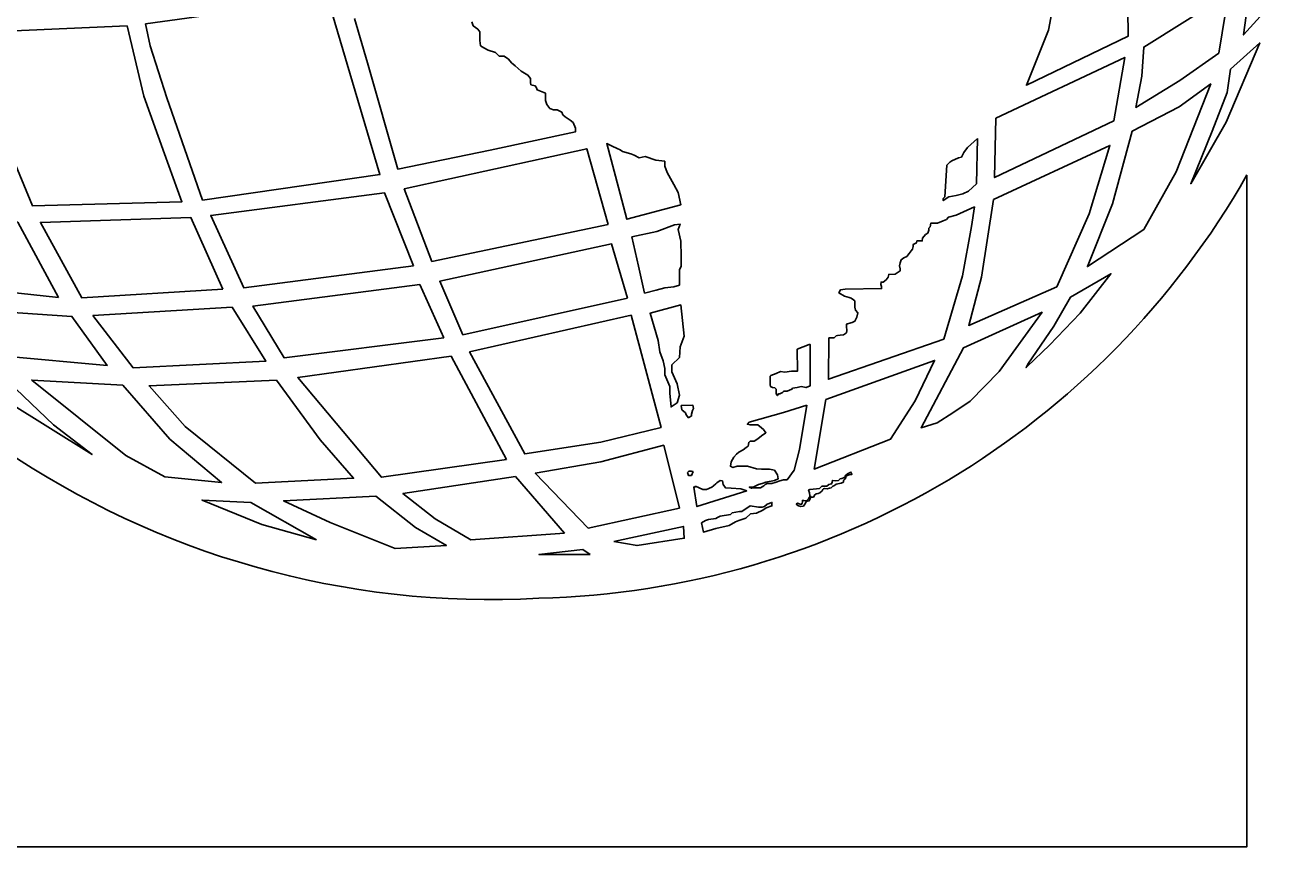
# Model space of a CAD drawing. Extents: x -11.4 to 84.1, y 11.1 to 59.
# Drawn here: x 34.9593 to 35.1858, y 30.2447 to 30.3919 of the extents above; entities that cross this region are included whole.
import ezdxf

# ---------------------------------------------------------------- set-up
doc = ezdxf.new("R2010")
doc.units = 0
doc.layers.add('SH_Data', color=7, linetype='Continuous')

msp = doc.modelspace()

# ---------------------------------------------------------------- linework, layer by layer
at = {"layer": 'SH_Data'}
for points in [[(35.185817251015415, 30.40675022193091), (35.179044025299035, 30.401035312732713), (35.177562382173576, 30.390155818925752), (35.18344662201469, 30.39675971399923), (35.185817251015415, 30.40675022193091)], [(35.15669238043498, 30.40463358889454), (35.143950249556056, 30.398368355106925), (35.14259560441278, 30.391044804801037), (35.138658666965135, 30.38113896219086), (35.15690404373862, 30.389944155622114), (35.15669238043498, 30.40463358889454)], [(35.1731174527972, 30.386896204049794), (35.17485309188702, 30.39752170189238), (35.1596556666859, 30.38799685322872), (35.15931700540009, 30.38274760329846), (35.15825868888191, 30.3771596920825), (35.1661325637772, 30.381985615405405), (35.1731174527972, 30.386896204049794)], [(34.98084250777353, 30.392145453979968), (34.98164682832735, 30.38820851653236), (34.98465244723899, 30.378895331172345), (34.99104467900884, 30.360565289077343), (35.02283650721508, 30.365137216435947), (35.01352332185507, 30.396675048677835), (34.98084250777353, 30.392145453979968)], [(35.01826457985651, 30.393119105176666), (35.020592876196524, 30.385160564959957), (35.02605378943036, 30.366110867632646), (35.04256352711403, 30.369497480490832), (35.05788795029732, 30.37279942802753), (35.05788795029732, 30.373434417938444), (35.057464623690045, 30.37445040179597), (35.056914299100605, 30.374873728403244), (35.056025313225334, 30.37550871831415), (35.055601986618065, 30.375847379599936), (35.05539032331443, 30.376313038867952), (35.0545860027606, 30.37673636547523), (35.05395101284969, 30.37673636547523), (35.05327369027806, 30.376948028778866), (35.05272336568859, 30.377710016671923), (35.05251170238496, 30.378387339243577), (35.05251170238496, 30.379699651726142), (35.05098772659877, 30.380334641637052), (35.05090306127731, 30.380673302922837), (35.050649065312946, 30.381011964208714), (35.049887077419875, 30.381223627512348), (35.0498024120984, 30.381646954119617), (35.0498024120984, 30.382324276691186), (35.049336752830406, 30.3829592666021), (35.04870176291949, 30.38329792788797), (35.04815143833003, 30.38363658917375), (35.04705078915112, 30.384610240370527), (35.046415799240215, 30.385160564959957), (35.04586547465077, 30.385795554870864), (35.04510348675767, 30.386345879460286), (35.04463782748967, 30.386345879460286), (35.0442145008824, 30.386345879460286), (35.043537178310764, 30.38702320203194), (35.042224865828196, 30.387446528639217), (35.041462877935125, 30.387869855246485), (35.04082788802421, 30.38820851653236), (35.04070089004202, 30.389182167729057), (35.04070089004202, 30.390706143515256), (35.04036222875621, 30.391171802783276), (35.039515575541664, 30.391806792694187), (35.039303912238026, 30.392484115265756)], [(34.94909301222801, 30.39053681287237), (34.95442692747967, 30.37428107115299), (34.960607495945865, 30.35950697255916), (34.987361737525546, 30.360268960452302), (34.98422912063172, 30.368820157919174), (34.98054617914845, 30.379191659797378), (34.97754056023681, 30.39176446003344), (34.94909301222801, 30.39053681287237)], [(35.175191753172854, 30.384017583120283), (35.174641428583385, 30.379868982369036), (35.17193213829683, 30.372884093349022), (35.16807986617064, 30.363486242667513), (35.174429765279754, 30.37453506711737), (35.18044100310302, 30.388716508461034), (35.175191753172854, 30.384017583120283)], [(35.133197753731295, 30.375212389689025), (35.13294375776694, 30.36458689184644), (35.15427941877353, 30.37474673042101), (35.15626905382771, 30.386134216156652), (35.133197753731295, 30.375212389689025)], [(35.15758136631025, 30.372884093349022), (35.154067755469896, 30.35988796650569), (35.1495804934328, 30.34862747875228), (35.1596556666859, 30.35527370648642), (35.16545524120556, 30.365645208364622), (35.17167814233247, 30.381392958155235), (35.166005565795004, 30.3772443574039), (35.15758136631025, 30.372884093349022)], [(35.076725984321, 30.359718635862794), (35.076260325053, 30.36191993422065), (35.07549833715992, 30.363359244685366), (35.074313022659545, 30.365518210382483), (35.07384736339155, 30.366618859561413), (35.07384736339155, 30.36750784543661), (35.0722387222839, 30.367719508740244), (35.0703760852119, 30.368396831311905), (35.06927543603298, 30.368142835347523), (35.06838645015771, 30.36860849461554), (35.067751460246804, 30.368820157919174), (35.06631214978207, 30.36924348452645), (35.065888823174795, 30.369582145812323), (35.065338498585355, 30.369793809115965), (35.06444951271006, 30.370217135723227), (35.063475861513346, 30.37068279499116), (35.06555016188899, 30.362808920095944), (35.06707413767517, 30.357136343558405), (35.076725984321, 30.359718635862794)], [(35.129895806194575, 30.371571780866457), (35.12811783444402, 30.370005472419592), (35.127440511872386, 30.369116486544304), (35.1270171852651, 30.36826983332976), (35.12646686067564, 30.368142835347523), (35.12528154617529, 30.367592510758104), (35.12494288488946, 30.367380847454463), (35.124392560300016, 30.36683052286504), (35.12405389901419, 30.361157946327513), (35.12375757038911, 30.360819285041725), (35.12375757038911, 30.360480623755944), (35.124731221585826, 30.361157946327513), (35.12604353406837, 30.361369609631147), (35.12722884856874, 30.361708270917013), (35.128244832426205, 30.36213159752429), (35.12968414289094, 30.363486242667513), (35.129895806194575, 30.371571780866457)], [(35.13273209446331, 30.360692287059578), (35.130615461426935, 30.34672250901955), (35.12832949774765, 30.338086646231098), (35.14407724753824, 30.344986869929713), (35.149876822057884, 30.35806766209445), (35.153602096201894, 30.37034413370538), (35.13273209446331, 30.360692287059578)], [(35.06372985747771, 30.356162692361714), (35.05987758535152, 30.36975147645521), (35.027196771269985, 30.362554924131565), (35.0321496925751, 30.349558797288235), (35.06372985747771, 30.356162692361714)], [(34.84914560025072, 30.24465846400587), (35.178155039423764, 30.24465846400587), (35.178155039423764, 30.36505255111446)], [(35.02884774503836, 30.34875447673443), (35.02364082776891, 30.361877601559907), (34.992526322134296, 30.35781366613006), (34.99845289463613, 30.34481753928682), (35.02884774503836, 30.34875447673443)], [(35.12718651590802, 30.346976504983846), (35.128795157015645, 30.355824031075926), (35.129345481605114, 30.359337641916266), (35.12604353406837, 30.35785599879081), (35.1246888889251, 30.357517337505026), (35.12430789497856, 30.35709401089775), (35.12371523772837, 30.35684001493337), (35.12269925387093, 30.35641668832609), (35.12151393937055, 30.35641668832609), (35.1214292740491, 30.355781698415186), (35.12117527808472, 30.355527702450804), (35.12117527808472, 30.355189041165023), (35.12100594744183, 30.354638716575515), (35.120540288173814, 30.35438472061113), (35.12003229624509, 30.35374973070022), (35.119989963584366, 30.353241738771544), (35.119016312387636, 30.353241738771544), (35.11897397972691, 30.352903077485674), (35.11838132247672, 30.352606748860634), (35.11838132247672, 30.352225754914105), (35.11821199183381, 30.35176009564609), (35.118000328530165, 30.351463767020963), (35.117619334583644, 30.350955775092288), (35.11719600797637, 30.35044778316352), (35.116688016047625, 30.35019378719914), (35.11618002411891, 30.349855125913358), (35.11605302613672, 30.349304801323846), (35.11592602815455, 30.34879680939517), (35.11601069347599, 30.34824648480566), (35.11601069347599, 30.34786549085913), (35.115164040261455, 30.34727283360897), (35.11397872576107, 30.347230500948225), (35.11385172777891, 30.34672250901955), (35.11351306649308, 30.34625684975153), (35.11296274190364, 30.345875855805), (35.112624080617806, 30.345875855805), (35.11258174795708, 30.34545252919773), (35.11270874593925, 30.345071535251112), (35.11270874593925, 30.344690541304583), (35.10618951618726, 30.344563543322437), (35.10534286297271, 30.344478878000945), (35.1050465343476, 30.343928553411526), (35.106062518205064, 30.34333589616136), (35.10686683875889, 30.343124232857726), (35.10724783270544, 30.342954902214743), (35.107671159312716, 30.34265857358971), (35.10788282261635, 30.34248924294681), (35.10792515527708, 30.341388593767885), (35.108052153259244, 30.340838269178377), (35.108433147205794, 30.340372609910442), (35.10826381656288, 30.339568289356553), (35.10792515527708, 30.338848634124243), (35.10745949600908, 30.33859463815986), (35.1072055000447, 30.338552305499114), (35.106443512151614, 30.33834064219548), (35.106443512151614, 30.337917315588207), (35.10648584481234, 30.337197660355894), (35.106443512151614, 30.336774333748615), (35.10585085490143, 30.336393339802), (35.105300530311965, 30.336351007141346), (35.10479253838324, 30.336266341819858), (35.10453854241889, 30.336224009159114), (35.10419988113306, 30.335885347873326), (35.10326856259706, 30.33584301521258), (35.1031838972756, 30.328434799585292), (35.123842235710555, 30.335631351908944), (35.12718651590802, 30.346976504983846)], [(34.96522175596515, 30.343124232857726), (34.95794053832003, 30.35662835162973), (34.93787485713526, 30.35743267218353), (34.94587573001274, 30.34519853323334), (34.96522175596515, 30.343124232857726)], [(34.99468528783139, 30.344605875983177), (34.9889703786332, 30.35743267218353), (34.96200447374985, 30.356543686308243), (34.969412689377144, 30.34303956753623), (34.99468528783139, 30.344605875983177)], [(35.06914843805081, 30.34871214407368), (35.070249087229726, 30.343886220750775), (35.07232338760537, 30.3444365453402), (35.07384736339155, 30.34481753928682), (35.07549833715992, 30.344986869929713), (35.07647198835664, 30.345325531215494), (35.07647198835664, 30.347399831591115), (35.07647198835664, 30.34803482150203), (35.07681064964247, 30.34871214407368), (35.07681064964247, 30.35044778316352), (35.076725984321, 30.353199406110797), (35.076260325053, 30.35527370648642), (35.07659898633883, 30.356247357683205), (35.075625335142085, 30.356120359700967), (35.07245038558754, 30.35493504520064), (35.06796312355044, 30.353961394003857), (35.06914843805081, 30.34871214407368)], [(35.06720113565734, 30.342954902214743), (35.0643225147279, 30.352691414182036), (35.03354667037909, 30.346002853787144), (35.03769527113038, 30.33643567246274), (35.06720113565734, 30.342954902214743)], [(35.14826818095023, 30.340287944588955), (35.153771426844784, 30.34735749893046), (35.14653254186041, 30.34316656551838), (35.1435692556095, 30.33795964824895), (35.13891266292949, 30.331144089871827), (35.13857400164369, 30.33055143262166), (35.13878566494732, 30.33072076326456), (35.14280726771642, 30.334530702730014), (35.14826818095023, 30.340287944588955)], [(35.03426632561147, 30.33584301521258), (35.029948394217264, 30.34541019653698), (35.00006153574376, 30.34155792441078), (35.00564944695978, 30.332287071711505), (35.03426632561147, 30.33584301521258)], [(34.94909301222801, 30.34096526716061), (34.95561224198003, 30.33258340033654), (34.97394228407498, 30.330890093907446), (34.9676347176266, 30.339695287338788), (34.94909301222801, 30.34096526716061)], [(34.971402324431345, 30.33986461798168), (34.978598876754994, 30.330509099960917), (35.00238983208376, 30.331694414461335), (34.99633626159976, 30.341346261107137), (34.971402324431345, 30.33986461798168)], [(35.07736097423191, 30.33613934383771), (35.076725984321, 30.34176958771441), (35.07122273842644, 30.340287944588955), (35.0727043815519, 30.335377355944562), (35.07295837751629, 30.33338772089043), (35.073593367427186, 30.331736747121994), (35.07384736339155, 30.33038210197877), (35.07384736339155, 30.329239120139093), (35.074736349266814, 30.327122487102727), (35.074736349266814, 30.325979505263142), (35.07499034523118, 30.323481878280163), (35.07609099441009, 30.3242438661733), (35.07647198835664, 30.32559851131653), (35.07609099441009, 30.327630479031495), (35.07511734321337, 30.329747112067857), (35.07511734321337, 30.33101709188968), (35.07647198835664, 30.332371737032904), (35.07659898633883, 30.334276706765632), (35.07736097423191, 30.33613934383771)], [(35.13379041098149, 30.329831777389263), (35.141452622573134, 30.34045727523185), (35.127355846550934, 30.334107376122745), (35.11977830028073, 30.319756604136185), (35.12265692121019, 30.32064559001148), (35.125493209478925, 30.32242356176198), (35.12854116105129, 30.324497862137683), (35.13379041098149, 30.329831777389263)], [(35.062417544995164, 30.317174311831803), (35.07321237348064, 30.319798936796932), (35.067836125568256, 30.339906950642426), (35.03888058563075, 30.333345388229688), (35.048786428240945, 30.315057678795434), (35.062417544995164, 30.317174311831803)], [(35.09827330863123, 30.32716481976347), (35.0991622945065, 30.326953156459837), (35.09988194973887, 30.32724948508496), (35.0999242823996, 30.33465770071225), (35.09975495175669, 30.33470003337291), (35.097595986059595, 30.333811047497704), (35.097638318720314, 30.329916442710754), (35.097426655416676, 30.32987411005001), (35.09653766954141, 30.32987411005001), (35.095394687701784, 30.329704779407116), (35.09459036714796, 30.329831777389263), (35.09378604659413, 30.329493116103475), (35.09285472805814, 30.329112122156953), (35.09277006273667, 30.32902745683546), (35.09277006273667, 30.32818080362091), (35.09277006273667, 30.3274611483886), (35.092812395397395, 30.327122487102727), (35.093151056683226, 30.326953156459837), (35.093574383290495, 30.326910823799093), (35.09382837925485, 30.326656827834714), (35.09382837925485, 30.326402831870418), (35.09382837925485, 30.325852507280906), (35.09408237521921, 30.325513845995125), (35.094124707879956, 30.325640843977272), (35.09425170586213, 30.325852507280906), (35.094463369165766, 30.325852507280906), (35.09497136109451, 30.32606417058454), (35.0951406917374, 30.326233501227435), (35.095225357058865, 30.326318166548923), (35.09547935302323, 30.326318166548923), (35.09577568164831, 30.326318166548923), (35.09662233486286, 30.326656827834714), (35.09674933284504, 30.32682615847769), (35.09717265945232, 30.326910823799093), (35.09755365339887, 30.326953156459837), (35.09827330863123, 30.32716481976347)], [(35.04548448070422, 30.31404169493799), (35.03557863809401, 30.33258340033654), (35.00810474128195, 30.328731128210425), (35.02309050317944, 30.310866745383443), (35.04548448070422, 30.31404169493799)], [(35.118719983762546, 30.32458252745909), (35.122191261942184, 30.33182141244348), (35.1027182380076, 30.324794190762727), (35.10064393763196, 30.3123483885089), (35.114317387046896, 30.317682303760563), (35.118719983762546, 30.32458252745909)], [(34.954892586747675, 30.329323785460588), (34.94989733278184, 30.329789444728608), (34.95586623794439, 30.32458252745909), (34.971275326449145, 30.314930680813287), (34.96437510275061, 30.32026459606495), (34.954892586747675, 30.329323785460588)], [(34.976778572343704, 30.32737648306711), (34.96043816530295, 30.328307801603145), (34.97732889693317, 30.31476135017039), (34.984271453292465, 30.31095141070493), (34.99447362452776, 30.309935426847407), (34.985202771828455, 30.31772463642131), (34.976778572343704, 30.32737648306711)], [(35.00429480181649, 30.328307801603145), (34.98147749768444, 30.32724948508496), (34.987912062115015, 30.319968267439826), (35.000527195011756, 30.30980842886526), (35.01809524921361, 30.310697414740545), (35.01212634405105, 30.31759763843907), (35.00429480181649, 30.328307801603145)], [(35.07880028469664, 30.322846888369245), (35.07901194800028, 30.32318554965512), (35.078884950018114, 30.323820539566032), (35.07681064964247, 30.323735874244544), (35.07693764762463, 30.322973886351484), (35.077572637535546, 30.32242356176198), (35.07769963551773, 30.32208490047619), (35.07812296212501, 30.321534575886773), (35.078673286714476, 30.321873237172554), (35.078673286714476, 30.322211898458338), (35.07880028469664, 30.322846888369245)], [(35.099289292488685, 30.323778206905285), (35.0951406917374, 30.32246589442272), (35.08900245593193, 30.320730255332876), (35.08866379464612, 30.320391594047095), (35.089129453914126, 30.32026459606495), (35.09052643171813, 30.32026459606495), (35.091203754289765, 30.319756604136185), (35.091542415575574, 30.319417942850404), (35.09196574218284, 30.31886761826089), (35.091203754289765, 30.318317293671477), (35.09052643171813, 30.317766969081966), (35.089891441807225, 30.317343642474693), (35.089129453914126, 30.317343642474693), (35.08891779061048, 30.317131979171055), (35.088790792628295, 30.31645465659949), (35.088452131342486, 30.31624299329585), (35.087901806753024, 30.315777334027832), (35.087139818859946, 30.315354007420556), (35.08671649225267, 30.315015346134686), (35.08625083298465, 30.31450735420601), (35.08574284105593, 30.313618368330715), (35.08561584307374, 30.31285638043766), (35.086039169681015, 30.312644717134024), (35.086801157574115, 30.31285638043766), (35.087901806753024, 30.31285638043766), (35.08866379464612, 30.31285638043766), (35.090314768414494, 30.312390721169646), (35.091203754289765, 30.312306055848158), (35.09260073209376, 30.312306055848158), (35.09348971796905, 30.312179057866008), (35.09404004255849, 30.31133240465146), (35.09416704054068, 30.31057041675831), (35.09348971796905, 30.310316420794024), (35.09196574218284, 30.310020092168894), (35.09128841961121, 30.30976609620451), (35.0906534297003, 30.309554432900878), (35.08967977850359, 30.309131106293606), (35.08900245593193, 30.309131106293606), (35.08942578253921, 30.308919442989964), (35.08976444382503, 30.309004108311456), (35.090441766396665, 30.309004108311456), (35.09099209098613, 30.309004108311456), (35.09162708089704, 30.30934276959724), (35.09183874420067, 30.309554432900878), (35.09217740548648, 30.30976609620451), (35.09306639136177, 30.30976609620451), (35.09382837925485, 30.310020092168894), (35.094463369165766, 30.31023175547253), (35.0951406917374, 30.310443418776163), (35.09577568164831, 30.310443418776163), (35.097045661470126, 30.312136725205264), (35.098019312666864, 30.315861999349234), (35.099289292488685, 30.323778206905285)], [(35.07647198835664, 30.305321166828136), (35.07367803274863, 30.31662398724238), (35.06237521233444, 30.313660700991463), (35.050649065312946, 30.31158640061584), (35.06013158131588, 30.30176522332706), (35.07647198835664, 30.305321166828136)], [(35.05589831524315, 30.30083390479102), (35.04709312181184, 30.311036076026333), (35.02694277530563, 30.307988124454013), (35.03274234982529, 30.303416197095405), (35.03913458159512, 30.29964859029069), (35.05589831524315, 30.30083390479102)], [(35.07892728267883, 30.31188272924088), (35.07863095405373, 30.31196739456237), (35.078165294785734, 30.31196739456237), (35.077953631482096, 30.311755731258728), (35.07808062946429, 30.311205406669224), (35.07863095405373, 30.311205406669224), (35.07892728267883, 30.31188272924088)], [(35.0999242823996, 30.308707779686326), (35.09983961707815, 30.308707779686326), (35.099627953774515, 30.308580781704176), (35.099797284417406, 30.30807278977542), (35.09983961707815, 30.30756479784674), (35.099797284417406, 30.30731080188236), (35.09958562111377, 30.307014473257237), (35.099246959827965, 30.30667581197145), (35.09907762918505, 30.30667581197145), (35.09878130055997, 30.306718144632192), (35.098527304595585, 30.306718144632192), (35.098527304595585, 30.30646414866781), (35.09848497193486, 30.306252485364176), (35.098357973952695, 30.306083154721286), (35.09818864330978, 30.305998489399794), (35.098103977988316, 30.306083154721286), (35.097638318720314, 30.30621015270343), (35.097426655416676, 30.306040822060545), (35.09751132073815, 30.305913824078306), (35.097807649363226, 30.305786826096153), (35.0982309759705, 30.305659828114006), (35.0986966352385, 30.305702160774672), (35.09895063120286, 30.306083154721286), (35.09911996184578, 30.306379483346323), (35.09920462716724, 30.306548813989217), (35.09975495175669, 30.30667581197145), (35.0999242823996, 30.307099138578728), (35.10005128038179, 30.307437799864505), (35.10013594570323, 30.30731080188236), (35.10047460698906, 30.30731080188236), (35.10060160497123, 30.307480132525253), (35.100686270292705, 30.30769179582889), (35.10098259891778, 30.307903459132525), (35.10136359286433, 30.307988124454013), (35.101617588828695, 30.30807278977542), (35.102040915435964, 30.308453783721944), (35.10216791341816, 30.308707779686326), (35.10229491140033, 30.308834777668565), (35.10250657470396, 30.308877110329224), (35.10297223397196, 30.308834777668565), (35.10339556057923, 30.308919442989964), (35.103649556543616, 30.30896177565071), (35.1039458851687, 30.309258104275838), (35.10424221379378, 30.30938510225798), (35.104580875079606, 30.309639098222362), (35.10546986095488, 30.309850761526), (35.10585085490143, 30.310020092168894), (35.10585085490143, 30.310274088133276), (35.106020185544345, 30.310401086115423), (35.10631651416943, 30.31078208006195), (35.10631651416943, 30.31099374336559), (35.106443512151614, 30.311163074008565), (35.106909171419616, 30.31129007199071), (35.107374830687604, 30.311374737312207), (35.1072055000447, 30.311798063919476), (35.10657051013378, 30.31150173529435), (35.10618951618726, 30.311163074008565), (35.10610485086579, 30.310909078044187), (35.10585085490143, 30.31078208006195), (35.10555452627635, 30.310655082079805), (35.105258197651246, 30.310612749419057), (35.10496186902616, 30.310316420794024), (35.104411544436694, 30.31023175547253), (35.10390355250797, 30.310316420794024), (35.103818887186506, 30.309977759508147), (35.10373422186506, 30.309681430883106), (35.10326856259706, 30.309554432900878), (35.102887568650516, 30.30930043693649), (35.101998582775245, 30.309258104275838), (35.101575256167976, 30.308877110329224), (35.0999242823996, 30.308707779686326)], [(35.08857912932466, 30.308453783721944), (35.08747848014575, 30.308792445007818), (35.08574284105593, 30.308919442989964), (35.084726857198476, 30.309004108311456), (35.0843035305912, 30.309554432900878), (35.084176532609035, 30.31023175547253), (35.08375320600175, 30.310316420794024), (35.08320288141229, 30.309893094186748), (35.08299121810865, 30.309681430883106), (35.082567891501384, 30.30934276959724), (35.08231389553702, 30.309131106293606), (35.08134024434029, 30.308707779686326), (35.08070525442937, 30.308707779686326), (35.07939294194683, 30.309258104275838), (35.079265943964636, 30.309131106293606), (35.079054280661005, 30.309131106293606), (35.079604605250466, 30.305617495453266), (35.08857912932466, 30.308453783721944)], [(35.01144902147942, 30.299690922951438), (34.99972287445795, 30.306337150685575), (34.99096001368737, 30.306802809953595), (35.001670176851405, 30.302400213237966), (35.01144902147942, 30.299690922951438)], [(35.02207451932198, 30.307480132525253), (35.00556478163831, 30.30667581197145), (35.01390431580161, 30.302781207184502), (35.02558813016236, 30.298082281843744), (35.034731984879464, 30.29863260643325), (35.029228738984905, 30.301892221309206), (35.02207451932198, 30.307480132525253)], [(35.08836746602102, 30.30354319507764), (35.089214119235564, 30.3043051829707), (35.090314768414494, 30.304432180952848), (35.09141541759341, 30.304982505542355), (35.09205040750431, 30.305405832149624), (35.09306639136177, 30.305744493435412), (35.09306639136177, 30.306379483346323), (35.09217740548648, 30.306083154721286), (35.09175407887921, 30.305617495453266), (35.09128841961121, 30.305532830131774), (35.0906534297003, 30.305532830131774), (35.089129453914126, 30.305744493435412), (35.08769014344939, 30.30477084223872), (35.08726681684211, 30.30477084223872), (35.08595450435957, 30.30451684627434), (35.08561584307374, 30.304220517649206), (35.08375320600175, 30.303881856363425), (35.08332987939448, 30.30367019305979), (35.08299121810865, 30.303458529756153), (35.08167890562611, 30.303331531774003), (35.081128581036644, 30.303119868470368), (35.08045125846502, 30.302696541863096), (35.08078991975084, 30.301045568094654), (35.08299121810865, 30.30168055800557), (35.08540417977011, 30.302230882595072), (35.08650482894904, 30.302908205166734), (35.087139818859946, 30.303119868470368), (35.08836746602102, 30.30354319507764)], [(35.06470350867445, 30.29939459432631), (35.06889444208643, 30.29863260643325), (35.07736097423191, 30.299944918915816), (35.07719164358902, 30.30206155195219), (35.06470350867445, 30.29939459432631)], [(35.06047024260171, 30.297023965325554), (35.05920026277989, 30.29795528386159), (35.05132638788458, 30.297023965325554), (35.06047024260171, 30.297023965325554)]]:
    msp.add_lwpolyline(points, dxfattribs=at)
for centre, radius, start, end in [((35.04273413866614, 30.44405379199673), 0.15509790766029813, 123.26798611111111, 273.1706305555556), ((35.04765508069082, 30.43929325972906), 0.15014451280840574, 271.39585, 330.3683555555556)]:
    msp.add_arc(centre, radius, start, end, dxfattribs=at)

doc.saveas('drawing.dxf')
